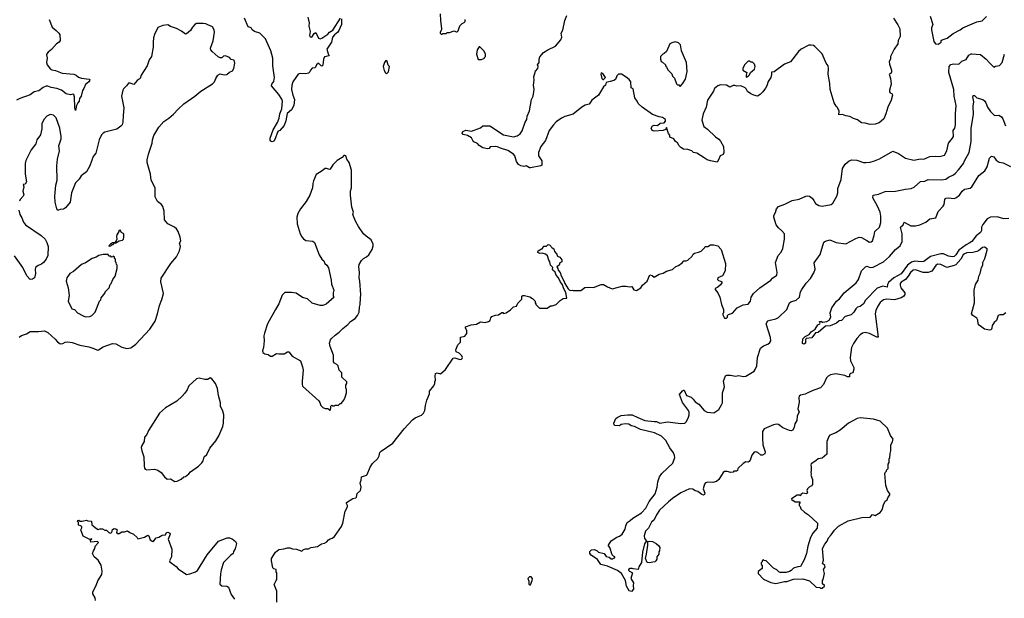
# Model space of a CAD drawing. Extents: x 2086813 to 2278017, y 548126 to 753336.
# Tile 436 of 461: x 2225532 to 2237240, y 708531 to 715414. Entities that reach past the tile are written whole.
import ezdxf

# ---------------------------------------------------------------- set-up
doc = ezdxf.new("R2010")
doc.units = 0

msp = doc.modelspace()

# ---------------------------------------------------------------- linework, layer by layer
at = {"layer": '0CON10XD'}
for points in [[(2225884, 715415), (2225916, 715325), (2225965, 715285)], [(2229360, 715425), (2229357, 715355), (2229327, 715285), (2229314, 715265), (2229276, 715234), (2229251, 715205), (2229239, 715145), (2229186, 715065), (2229198, 715008), (2229210, 714985), (2229155, 714972), (2229144, 714945), (2229137, 714873), (2229125, 714860), (2229115, 714863), (2229083, 714897), (2229063, 714875), (2229045, 714840), (2229011, 714839), (2228988, 714815), (2228982, 714795), (2228965, 714778), (2228935, 714770), (2228865, 714772), (2228845, 714764), (2228780, 714675), (2228767, 714635), (2228763, 714585), (2228779, 714515), (2228801, 714465), (2228793, 714395), (2228765, 714340), (2228714, 714296), (2228698, 714212), (2228676, 714155), (2228625, 714096), (2228604, 714086), (2228597, 714075), (2228571, 713995), (2228555, 713969), (2228535, 713960), (2228518, 713968), (2228511, 713981), (2228511, 714005), (2228546, 714105), (2228599, 714191), (2228617, 714243), (2228627, 714295), (2228647, 714355), (2228656, 714446), (2228648, 714468), (2228612, 714525), (2228526, 714625), (2228531, 714645), (2228553, 714677), (2228563, 714727), (2228543, 714865), (2228541, 714955), (2228520, 715045), (2228456, 715185), (2228387, 715255), (2228322, 715275), (2228297, 715295), (2228285, 715317), (2228250, 715330), (2228205, 715432)], [(2228959, 715445), (2228974, 715375), (2228970, 715335), (2228984, 715275), (2228979, 715225), (2228985, 715210), (2229006, 715204), (2229035, 715248), (2229055, 715260), (2229084, 715194), (2229105, 715187), (2229125, 715194), (2229195, 715240), (2229216, 715264), (2229255, 715290), (2229348, 715432)], [(2230530, 715485), (2230534, 715406), (2230548, 715305), (2230548, 715292), (2230530, 715265), (2230530, 715255), (2230542, 715242), (2230555, 715240)], [(2230555, 715240), (2230565, 715250), (2230605, 715250), (2230615, 715260), (2230645, 715260), (2230695, 715280), (2230725, 715270), (2230735, 715270), (2230745, 715280), (2230765, 715340), (2230795, 715368), (2230819, 715381), (2230827, 715393), (2230828, 715415)], [(2235921, 715431), (2235975, 715352), (2235997, 715305), (2236002, 715215), (2235978, 715165), (2235972, 715125), (2235932, 715065), (2235888, 714975), (2235887, 714945), (2235872, 714915), (2235873, 714885), (2235897, 714815), (2235898, 714795), (2235890, 714775), (2235870, 714765), (2235886, 714716), (2235893, 714645), (2235874, 714575), (2235874, 714554), (2235882, 714542), (2235905, 714532), (2235909, 714515), (2235893, 714455), (2235856, 714375), (2235833, 714295), (2235806, 714234), (2235777, 714205), (2235752, 714188), (2235705, 714170), (2235645, 714168), (2235585, 714182), (2235540, 714185), (2235495, 714222), (2235445, 714240), (2235404, 714264), (2235355, 714270), (2235316, 714284), (2235271, 714281), (2235278, 714325), (2235258, 714368), (2235240, 714385), (2235217, 714425), (2235169, 714585), (2235166, 714655), (2235146, 714766), (2235151, 714835), (2235146, 714865), (2235123, 714895), (2235075, 715008), (2234988, 715095), (2234970, 715105), (2234945, 715112), (2234915, 715112), (2234826, 715064), (2234792, 715035), (2234696, 714914), (2234628, 714885), (2234505, 714792), (2234472, 714788), (2234473, 714763), (2234464, 714725), (2234432, 714678), (2234415, 714628), (2234399, 714601), (2234367, 714555), (2234337, 714525), (2234305, 714506), (2234260, 714515), (2234225, 714530), (2234185, 714558), (2234171, 714591), (2234158, 714605), (2234105, 714627), (2234055, 714622), (2234035, 714632), (2234015, 714632), (2233975, 714613), (2233935, 714633), (2233865, 714637), (2233833, 714627), (2233794, 714596), (2233782, 714565), (2233711, 714455), (2233696, 714375), (2233658, 714295), (2233643, 714217), (2233668, 714145), (2233712, 714112), (2233805, 714021), (2233845, 713993), (2233867, 713967), (2233900, 713905), (2233903, 713835), (2233895, 713812), (2233862, 713795), (2233842, 713745), (2233825, 713720), (2233745, 713733), (2233706, 713746), (2233669, 713769), (2233585, 713828), (2233545, 713833), (2233525, 713852), (2233475, 713870), (2233425, 713872), (2233392, 713895), (2233374, 713914), (2233355, 713948), (2233332, 713965), (2233310, 713995), (2233262, 714015), (2233262, 714042), (2233248, 714058), (2233225, 714130), (2233212, 714108), (2233185, 714094), (2233075, 714089), (2233054, 714094), (2233042, 714125), (2233055, 714151), (2233075, 714160), (2233115, 714154), (2233149, 714181), (2233195, 714188), (2233212, 714205), (2233212, 714225), (2233175, 714252), (2233135, 714258), (2233056, 714286), (2232932, 714375), (2232887, 714417), (2232876, 714446), (2232847, 714485), (2232825, 714590), (2232802, 714605), (2232800, 714675), (2232781, 714701), (2232745, 714732), (2232686, 714766), (2232652, 714765), (2232633, 714747), (2232615, 714703), (2232595, 714690), (2232555, 714677), (2232505, 714668), (2232497, 714635), (2232472, 714615), (2232415, 714516), (2232334, 714456), (2232305, 714408), (2232255, 714396), (2232218, 714375), (2232112, 714288), (2232015, 714264), (2231975, 714244), (2231910, 714200), (2231878, 714165), (2231829, 714095), (2231783, 713977), (2231729, 713905), (2231700, 713835), (2231702, 713795), (2231740, 713735), (2231740, 713685), (2231730, 713675), (2231605, 713650), (2231592, 713652), (2231556, 713676), (2231525, 713667), (2231490, 713675), (2231465, 713692), (2231441, 713725), (2231418, 713795), (2231402, 713815), (2231337, 713857), (2231248, 713885), (2231212, 713902), (2231184, 713906), (2231125, 713900), (2231115, 713880), (2231095, 713878), (2231038, 713888), (2230995, 713918), (2230975, 713942), (2230932, 713962), (2230920, 713975), (2230905, 714010), (2230857, 714037), (2230805, 714050), (2230793, 714065), (2230800, 714085), (2230835, 714100), (2230905, 714088), (2231012, 714128), (2231038, 714152), (2231123, 714153), (2231285, 714046), (2231405, 714022), (2231448, 714032), (2231484, 714056), (2231508, 714092), (2231541, 714195), (2231562, 714228), (2231567, 714265), (2231595, 714330), (2231616, 714465), (2231636, 714505), (2231648, 714582), (2231641, 714635), (2231650, 714695), (2231644, 714735), (2231665, 714802), (2231695, 714832), (2231698, 714855), (2231690, 714875), (2231708, 714905), (2231708, 714945), (2231715, 714970), (2231762, 715025), (2231813, 715057), (2231902, 715098), (2231968, 715175), (2231978, 715205), (2231971, 715255), (2231989, 715291), (2232015, 715405), (2232038, 715465)], [(2236358, 715455), (2236391, 715355), (2236376, 715315), (2236374, 715295), (2236403, 715153), (2236420, 715125), (2236455, 715122)], [(2236455, 715122), (2236490, 715145), (2236490, 715165), (2236500, 715175), (2236560, 715195), (2236631, 715249), (2236717, 715293), (2236745, 715316), (2236915, 715390), (2236975, 715400), (2237027, 715453)], [(2225965, 715285), (2225999, 715255), (2226011, 715235), (2226014, 715165), (2226003, 715147), (2225971, 715125), (2225910, 715060), (2225871, 715029), (2225854, 715006), (2225850, 714995), (2225858, 714955), (2225851, 714905), (2225860, 714875), (2225897, 714827), (2225915, 714817), (2225958, 714808), (2226035, 714779), (2226175, 714764), (2226205, 714752), (2226230, 714730), (2226267, 714717), (2226357, 714707), (2226366, 714696), (2226352, 714675), (2226315, 714642), (2226296, 714594), (2226278, 714572), (2226263, 714505), (2226241, 714475), (2226240, 714445), (2226222, 714425), (2226209, 714395), (2226195, 714332), (2226186, 714366), (2226184, 714495), (2226175, 714522), (2226165, 714527), (2226135, 714520), (2226085, 714533), (2226028, 714575), (2225974, 714596), (2225906, 714606), (2225865, 714622), (2225845, 714622), (2225811, 714609), (2225761, 714569), (2225705, 714554), (2225655, 714519), (2225532, 714478), (2225495, 714458)], [(2225525, 711638), (2225555, 711656), (2225614, 711676), (2225655, 711703), (2225755, 711703), (2225825, 711711), (2225865, 711694), (2225953, 711615), (2225980, 711580), (2226015, 711559), (2226045, 711561), (2226073, 711577), (2226105, 711583), (2226155, 711575), (2226246, 711544), (2226355, 711522), (2226415, 711504), (2226455, 711482), (2226470, 711485), (2226525, 711521), (2226635, 711564), (2226675, 711560), (2226748, 711518), (2226805, 711503), (2226855, 711512), (2226914, 711556), (2227078, 711732), (2227142, 711828), (2227172, 711915), (2227194, 712015), (2227223, 712085), (2227242, 712155), (2227212, 712295), (2227215, 712340), (2227328, 712512), (2227395, 712593), (2227434, 712665), (2227443, 712715), (2227433, 712755), (2227449, 712785), (2227441, 712825), (2227416, 712895), (2227397, 712925), (2227374, 712944), (2227294, 712984), (2227254, 713035), (2227248, 713135), (2227232, 713192), (2227217, 713215), (2227170, 713250), (2227142, 713305), (2227143, 713413), (2227097, 713505), (2227086, 713575), (2227047, 713715), (2227048, 713745), (2227062, 713815), (2227106, 713945), (2227110, 713985), (2227126, 714035), (2227188, 714135), (2227245, 714204), (2227305, 714241), (2227361, 714289), (2227415, 714349), (2227485, 714414), (2227614, 714506), (2227684, 714565), (2227825, 714649), (2227850, 714675), (2227864, 714715), (2227888, 714755), (2227915, 714770), (2227965, 714757), (2227995, 714760), (2228025, 714788), (2228063, 714807), (2228078, 714835), (2228090, 714895), (2228083, 714933), (2228045, 714940), (2228028, 714965), (2227980, 714985), (2227955, 714979), (2227935, 714961), (2227915, 714961), (2227893, 714973), (2227819, 715035), (2227804, 715055), (2227799, 715075), (2227834, 715164), (2227849, 715265), (2227844, 715295), (2227825, 715330), (2227768, 715352), (2227745, 715364), (2227715, 715369), (2227635, 715369), (2227615, 715356), (2227586, 715324), (2227561, 715285), (2227515, 715244), (2227505, 715242), (2227455, 715278), (2227395, 715310), (2227325, 715334), (2227295, 715351), (2227235, 715346), (2227175, 715320), (2227134, 715236), (2227123, 715197), (2227118, 715145), (2227120, 715085), (2227099, 714975), (2227072, 714935), (2227046, 714865), (2226978, 714755), (2226966, 714714), (2226930, 714690), (2226888, 714642), (2226845, 714658), (2226825, 714657), (2226802, 714625), (2226767, 714593), (2226757, 714575), (2226741, 714505), (2226769, 714365), (2226762, 714275), (2226759, 714195), (2226749, 714165), (2226734, 714146), (2226687, 714113), (2226545, 714076), (2226525, 714065), (2226505, 714045), (2226475, 713985), (2226437, 713825), (2226406, 713785), (2226366, 713675), (2226326, 713605), (2226262, 713555), (2226239, 713515), (2226194, 713475), (2226147, 713355), (2226130, 713245), (2226076, 713174), (2226052, 713158), (2226014, 713156), (2225995, 713148), (2225985, 713150), (2225973, 713165), (2225954, 713245), (2225950, 713315), (2225960, 713445), (2225978, 713505), (2225974, 713676), (2225983, 713755), (2226004, 713855), (2225999, 713915), (2226024, 713996), (2226025, 714025), (2226009, 714125), (2225964, 714245), (2225935, 714279), (2225895, 714286), (2225853, 714265), (2225819, 714225), (2225794, 714175), (2225796, 714115), (2225779, 714045), (2225736, 713985), (2225725, 713938), (2225669, 713865), (2225603, 713737), (2225596, 713704), (2225598, 713575), (2225611, 713485), (2225595, 713458), (2225573, 713455), (2225580, 713425), (2225570, 713375), (2225580, 713330), (2225575, 713313), (2225536, 713274), (2225528, 713255)], [(2233385, 714620), (2233415, 714650), (2233448, 714705), (2233467, 714797), (2233462, 714905), (2233402, 715045), (2233390, 715115), (2233365, 715137), (2233325, 715150), (2233285, 715140), (2233262, 715125), (2233222, 715035), (2233195, 715010), (2233180, 715005), (2233152, 714975), (2233152, 714945), (2233160, 714915), (2233175, 714910), (2233210, 714875), (2233210, 714865), (2233225, 714850), (2233242, 714815), (2233285, 714770), (2233293, 714743), (2233317, 714717), (2233342, 714652), (2233355, 714640), (2233368, 714638), (2233385, 714620)], [(2230985, 714940), (2231025, 714942), (2231060, 714955), (2231060, 714965), (2231070, 714975), (2231070, 715005), (2231055, 715040), (2231005, 715090), (2230995, 715090), (2230970, 715055), (2230962, 715005), (2230985, 714940)], [(2229895, 714770), (2229918, 714795), (2229928, 714855), (2229913, 714873), (2229902, 714915), (2229885, 714928), (2229868, 714905), (2229854, 714855), (2229865, 714810), (2229881, 714781), (2229895, 714770)], [(2231467, 712053), (2231502, 712088), (2231502, 712125), (2231515, 712132), (2231535, 712132), (2231597, 712117), (2231629, 712099), (2231660, 712065), (2231660, 712045), (2231670, 712035), (2231670, 712025), (2231712, 711982), (2231805, 711982), (2231845, 712010), (2231865, 712010), (2231910, 712025), (2231960, 712075), (2231993, 712097), (2232037, 712103), (2232027, 712167), (2232002, 712212), (2231988, 712258), (2231959, 712299), (2231940, 712345), (2231913, 712375), (2231901, 712411), (2231873, 712433), (2231868, 712445), (2231870, 712465), (2231842, 712495), (2231837, 712535), (2231822, 712555), (2231807, 712605), (2231785, 712623), (2231745, 712637), (2231715, 712631), (2231693, 712645), (2231697, 712663), (2231735, 712690), (2231745, 712690), (2231758, 712702), (2231762, 712718), (2231795, 712720), (2231815, 712740), (2231830, 712735), (2231865, 712700), (2231885, 712690), (2231890, 712655), (2231920, 712625), (2231925, 712600), (2231955, 712590), (2231978, 712558), (2231978, 712535), (2231955, 712520), (2231948, 712492), (2231920, 712475), (2231932, 712455), (2231934, 712434), (2231957, 712407), (2231970, 712365), (2232008, 712298), (2232014, 712274), (2232055, 712212), (2232065, 712200), (2232083, 712193), (2232105, 712198), (2232115, 712192), (2232205, 712192), (2232253, 712227), (2232295, 712232), (2232355, 712228), (2232445, 712262), (2232475, 712262), (2232520, 712235), (2232575, 712214), (2232695, 712246), (2232745, 712246), (2232785, 712237), (2232812, 712242), (2232835, 712202), (2232865, 712193), (2232916, 712224), (2232936, 712254), (2232995, 712303), (2233025, 712377), (2233051, 712371), (2233075, 712352), (2233135, 712387), (2233182, 712398), (2233225, 712424), (2233295, 712443), (2233334, 712476), (2233365, 712490), (2233409, 712521), (2233430, 712545), (2233456, 712544), (2233475, 712552), (2233529, 712601), (2233540, 712625), (2233555, 712637), (2233605, 712648), (2233635, 712662), (2233675, 712700), (2233683, 712717), (2233715, 712717), (2233746, 712734), (2233785, 712734), (2233834, 712724), (2233875, 712682), (2233926, 712515), (2233922, 712428), (2233888, 712365), (2233832, 712345), (2233830, 712325), (2233843, 712313), (2233870, 712305), (2233880, 712295), (2233880, 712285), (2233865, 712260), (2233835, 712232), (2233800, 712215), (2233800, 712205), (2233832, 712165), (2233858, 712115), (2233878, 712025), (2233900, 711965), (2233900, 711925), (2233893, 711917), (2233894, 711904), (2233912, 711865), (2233938, 711862), (2233950, 711875), (2233950, 711895), (2233962, 711908), (2234006, 711924), (2234065, 711988), (2234135, 712021), (2234195, 712031), (2234220, 712065), (2234229, 712115), (2234259, 712155), (2234334, 712226), (2234462, 712315), (2234485, 712340), (2234536, 712374), (2234540, 712405), (2234519, 712525), (2234552, 712608), (2234585, 712650), (2234606, 712694), (2234626, 712805), (2234626, 712865), (2234594, 712904), (2234556, 712936), (2234527, 712975), (2234499, 713065), (2234499, 713085), (2234520, 713120), (2234533, 713165), (2234555, 713190), (2234632, 713218), (2234716, 713264), (2234800, 713280), (2234878, 713315), (2234905, 713319), (2234925, 713314), (2234955, 713290), (2234976, 713265), (2234996, 713226), (2235035, 713202), (2235075, 713196), (2235183, 713217), (2235199, 713231), (2235247, 713315), (2235259, 713355), (2235261, 713405), (2235299, 713511), (2235317, 713643), (2235349, 713695), (2235396, 713735), (2235425, 713746), (2235485, 713743), (2235565, 713717), (2235595, 713714), (2235645, 713719), (2235698, 713735), (2235755, 713759), (2235915, 713848), (2235983, 713823), (2236065, 713768), (2236165, 713744), (2236245, 713758), (2236285, 713754), (2236355, 713786), (2236425, 713790), (2236475, 713786), (2236527, 713803), (2236557, 713855), (2236576, 713945), (2236625, 714004), (2236634, 714025), (2236632, 714095), (2236650, 714125), (2236660, 714165), (2236661, 714295), (2236669, 714395), (2236644, 714505), (2236638, 714585), (2236621, 714649), (2236582, 714785), (2236585, 714855), (2236605, 714880), (2236635, 714889), (2236699, 714885), (2236735, 714922), (2236785, 714939), (2236820, 714990), (2236845, 715007), (2236855, 715007), (2236955, 714999), (2237025, 714944), (2237066, 714896), (2237115, 714850), (2237135, 714860), (2237182, 714868), (2237213, 714905), (2237244, 715005)], [(2234175, 714732), (2234200, 714745), (2234212, 714758), (2234220, 714785), (2234270, 714825), (2234278, 714855), (2234270, 714885), (2234245, 714910), (2234225, 714910), (2234215, 714920), (2234195, 714920), (2234182, 714908), (2234150, 714875), (2234130, 714835), (2234130, 714815), (2234180, 714785), (2234170, 714755), (2234170, 714735), (2234175, 714732)], [(2232475, 714702), (2232498, 714725), (2232465, 714772), (2232448, 714782), (2232444, 714765), (2232454, 714715), (2232465, 714703), (2232475, 714702)], [(2234455, 711839), (2234525, 711854), (2234555, 711871), (2234653, 711967), (2234685, 712046), (2234702, 712058), (2234765, 712076), (2234805, 712114), (2234818, 712175), (2234832, 712205), (2234885, 712279), (2234937, 712335), (2234975, 712402), (2234992, 712445), (2234978, 712522), (2235050, 712620), (2235093, 712767), (2235115, 712781), (2235165, 712794), (2235242, 712762), (2235355, 712747), (2235475, 712813), (2235515, 712828), (2235543, 712823), (2235606, 712786), (2235635, 712768), (2235655, 712770), (2235672, 712785), (2235694, 712845), (2235702, 712895), (2235754, 712945), (2235770, 713000), (2235770, 713075), (2235763, 713123), (2235734, 713195), (2235677, 713295), (2235680, 713325), (2235745, 713338), (2235825, 713369), (2235945, 713374), (2236065, 713399), (2236134, 713404), (2236168, 713422), (2236242, 713488), (2236295, 713493), (2236335, 713511), (2236495, 713509), (2236545, 713516), (2236578, 713542), (2236635, 713567), (2236660, 713590), (2236695, 713626), (2236756, 713705), (2236766, 713734), (2236822, 713835), (2236847, 713965), (2236846, 714125), (2236873, 714285), (2236869, 714385), (2236876, 714435), (2236866, 714495), (2236870, 714510), (2236885, 714512), (2236915, 714486), (2236985, 714463), (2237005, 714449), (2237022, 714425), (2237042, 714372), (2237075, 714320), (2237124, 714274), (2237175, 714280), (2237205, 714260), (2237223, 714235), (2237255, 714152)], [(2229225, 710770), (2229232, 710795), (2229230, 710815), (2229242, 710828), (2229255, 710820), (2229275, 710820), (2229285, 710830), (2229305, 710830), (2229317, 710823), (2229342, 710848), (2229355, 710850), (2229385, 710890), (2229403, 710925), (2229417, 710975), (2229418, 711015), (2229408, 711035), (2229408, 711065), (2229420, 711085), (2229420, 711105), (2229363, 711163), (2229362, 711215), (2229332, 711245), (2229317, 711295), (2229304, 711314), (2229275, 711330), (2229264, 711345), (2229263, 711425), (2229222, 711525), (2229214, 711566), (2229228, 711605), (2229240, 711620), (2229285, 711663), (2229332, 711695), (2229375, 711742), (2229433, 711787), (2229467, 711823), (2229519, 711861), (2229550, 711895), (2229568, 711935), (2229573, 711995), (2229582, 712025), (2229583, 712103), (2229590, 712145), (2229577, 712305), (2229568, 712345), (2229572, 712405), (2229563, 712475), (2229568, 712502), (2229595, 712550), (2229620, 712575), (2229655, 712591), (2229684, 712616), (2229725, 712680), (2229733, 712725), (2229733, 712745), (2229711, 712795), (2229650, 712840), (2229620, 712865), (2229562, 712952), (2229526, 713016), (2229493, 713095), (2229500, 713125), (2229480, 713185), (2229466, 713326), (2229467, 713375), (2229477, 713415), (2229478, 713625), (2229448, 713715), (2229423, 713753), (2229408, 713795), (2229399, 713799), (2229385, 713797), (2229365, 713773), (2229305, 713737), (2229255, 713686), (2229225, 713636), (2229215, 713631), (2229180, 713645), (2229165, 713644), (2229115, 713606), (2229056, 713574), (2229024, 713495), (2229016, 713465), (2229014, 713415), (2228982, 713325), (2228940, 713250), (2228869, 713165), (2228840, 713110), (2228829, 713065), (2228832, 712985), (2228866, 712865), (2228885, 712830), (2228905, 712806), (2228935, 712789), (2229018, 712778), (2229037, 712765), (2229092, 712615), (2229125, 712566), (2229147, 712547), (2229161, 712515), (2229184, 712494), (2229203, 712463), (2229237, 712315), (2229238, 712268), (2229268, 712195), (2229260, 712165), (2229260, 712125), (2229270, 712115), (2229175, 712028), (2229135, 712013), (2229105, 712013), (2229010, 712040), (2228953, 712093), (2228895, 712111), (2228819, 712159), (2228762, 712168), (2228685, 712170), (2228654, 712136), (2228614, 712035), (2228574, 711966), (2228479, 711795), (2228441, 711685), (2228434, 711655), (2228439, 711595), (2228432, 711515), (2228421, 711475), (2228424, 711454), (2228445, 711438), (2228485, 711430), (2228515, 711413), (2228535, 711413), (2228585, 711442), (2228615, 711438), (2228675, 711440), (2228715, 711462), (2228732, 711462), (2228771, 711411), (2228870, 711355), (2228896, 711286), (2228903, 711245), (2228889, 711115), (2228889, 711079), (2228896, 711056), (2229089, 710879), (2229102, 710862), (2229112, 710825), (2229135, 710802), (2229165, 710788), (2229197, 710787), (2229215, 710770), (2229225, 710770)], [(2237295, 713050), (2237236, 713044), (2237155, 713067), (2237075, 713064), (2237035, 713044), (2236983, 712977), (2236970, 712945), (2236969, 712905), (2236955, 712881), (2236905, 712843), (2236855, 712777), (2236824, 712755), (2236785, 712735), (2236699, 712671), (2236664, 712615), (2236645, 712596), (2236623, 712593), (2236575, 712601), (2236515, 712627), (2236485, 712628), (2236363, 712597), (2236285, 712537), (2236255, 712534), (2236175, 712542), (2236135, 712529), (2236088, 712492), (2236015, 712391), (2235927, 712343), (2235863, 712287), (2235850, 712265), (2235847, 712233), (2235795, 712245), (2235730, 712220), (2235591, 712079), (2235565, 712034), (2235525, 712003), (2235495, 711993), (2235476, 711975), (2235451, 711935), (2235418, 711905), (2235346, 711884), (2235305, 711837), (2235277, 711833), (2235245, 711804), (2235168, 711772), (2235115, 711767), (2235026, 711694), (2234993, 711687), (2234952, 711628), (2234885, 711623), (2234874, 711606), (2234877, 711565), (2234855, 711556), (2234841, 711561), (2234845, 711616), (2234870, 711645), (2234919, 711671), (2234945, 711701), (2234989, 711731), (2235024, 711786), (2235047, 711795), (2235050, 711805), (2235042, 711825), (2235065, 711828), (2235070, 711815), (2235084, 711814), (2235130, 711825), (2235159, 711841), (2235176, 711875), (2235171, 711925), (2235189, 711985), (2235246, 712065), (2235282, 712095), (2235334, 712165), (2235480, 712285), (2235506, 712325), (2235543, 712425), (2235591, 712475), (2235605, 712481), (2235645, 712467), (2235681, 712469), (2235804, 712535), (2235875, 712597), (2235948, 712682), (2236002, 712725), (2236024, 712775), (2236026, 712796), (2236026, 712865), (2236007, 712945), (2236036, 712975), (2236050, 713005), (2236130, 712960), (2236185, 712961), (2236235, 712974), (2236305, 713005), (2236355, 713044), (2236424, 713056), (2236455, 713133), (2236513, 713195), (2236524, 713216), (2236533, 713275), (2236545, 713291), (2236574, 713296), (2236645, 713288), (2236665, 713294), (2236706, 713325), (2236740, 713375), (2236765, 713396), (2236835, 713410), (2236855, 713424), (2236938, 713562), (2237008, 713615), (2237035, 713665), (2237065, 713768), (2237088, 713792), (2237115, 713783), (2237144, 713744), (2237178, 713718), (2237225, 713711), (2237315, 713666)], [(2225522, 713148), (2225532, 713095), (2225557, 713055), (2225576, 713005), (2225602, 712972), (2225788, 712845), (2225833, 712803), (2225855, 712765), (2225870, 712715), (2225865, 712610), (2225845, 712566), (2225815, 712524), (2225793, 712507), (2225750, 712490), (2225721, 712465), (2225716, 712444), (2225718, 712395), (2225706, 712344), (2225685, 712328), (2225655, 712323), (2225615, 712367), (2225568, 712468), (2225471, 712605)], [(2226595, 712720), (2226615, 712722), (2226632, 712738), (2226645, 712740), (2226660, 712760), (2226675, 712760), (2226715, 712783), (2226755, 712793), (2226768, 712805), (2226772, 712825), (2226770, 712865), (2226741, 712881), (2226725, 712910), (2226710, 712905), (2226710, 712895), (2226688, 712855), (2226683, 712835), (2226688, 712805), (2226678, 712782), (2226660, 712760), (2226635, 712758), (2226610, 712745), (2226590, 712725), (2226595, 712720)], [(2237260, 711925), (2237225, 711904), (2237185, 711904), (2237166, 711894), (2237147, 711835), (2237119, 711811), (2237094, 711775), (2237092, 711745), (2237083, 711725), (2237065, 711719), (2237005, 711731), (2236942, 711782), (2236931, 711795), (2236925, 711840), (2236912, 711862), (2236865, 711897), (2236850, 711915), (2236884, 712045), (2236881, 712195), (2236897, 712265), (2236929, 712315), (2236938, 712362), (2236954, 712395), (2236970, 712465), (2236983, 712495), (2236986, 712525), (2237010, 712575), (2237038, 712672), (2237035, 712688), (2237005, 712707), (2236982, 712705), (2236956, 712685), (2236935, 712665), (2236915, 712655), (2236865, 712643), (2236795, 712639), (2236765, 712628), (2236750, 712615), (2236723, 712567), (2236662, 712498), (2236642, 712488), (2236555, 712466), (2236485, 712502), (2236445, 712505), (2236425, 712490), (2236378, 712422), (2236334, 712406), (2236275, 712407), (2236185, 712440), (2236155, 712433), (2236125, 712408), (2236097, 712363), (2236065, 712325), (2236015, 712292), (2236000, 712275), (2236000, 712255), (2236011, 712225), (2236058, 712165), (2236056, 712145), (2236045, 712127), (2236014, 712106), (2235935, 712081), (2235845, 712088), (2235805, 712080), (2235765, 712049), (2235738, 712005), (2235714, 711956), (2235706, 711916), (2235742, 711638), (2235725, 711636), (2235635, 711683), (2235585, 711691), (2235555, 711684), (2235525, 711666), (2235488, 711622), (2235447, 711563), (2235423, 711515), (2235408, 711395), (2235410, 711355), (2235450, 711275), (2235452, 711258), (2235438, 711215), (2235413, 711207), (2235400, 711195), (2235398, 711165), (2235375, 711164), (2235345, 711182), (2235235, 711202), (2235175, 711191), (2235145, 711175), (2235126, 711155), (2235088, 711075), (2235055, 711036), (2234975, 711008), (2234912, 710978), (2234870, 710960), (2234815, 710948), (2234800, 710935), (2234796, 710915), (2234802, 710865), (2234784, 710785), (2234801, 710745), (2234777, 710703), (2234771, 710645), (2234748, 710605), (2234742, 710565), (2234725, 710532), (2234705, 710523), (2234685, 710528), (2234605, 710560), (2234555, 710597), (2234535, 710604), (2234494, 710595), (2234385, 710549), (2234366, 710515), (2234364, 710435), (2234370, 710355), (2234396, 710274), (2234392, 710248), (2234365, 710234), (2234345, 710233), (2234309, 710265), (2234285, 710273), (2234265, 710269), (2234236, 710235), (2234217, 710173), (2234205, 710158), (2234195, 710152), (2234165, 710156), (2234135, 710136), (2234072, 710075), (2234067, 710053), (2234057, 710043), (2234025, 710042), (2234015, 710033), (2233987, 710027), (2233945, 710040), (2233911, 710039), (2233895, 710027), (2233845, 709946), (2233818, 709922), (2233775, 709910), (2233715, 709914), (2233686, 709905), (2233675, 709888), (2233660, 709835), (2233678, 709782), (2233676, 709764), (2233665, 709757), (2233645, 709764), (2233595, 709800), (2233565, 709808), (2233535, 709831), (2233497, 709833), (2233395, 709786), (2233295, 709720), (2233245, 709677), (2233141, 709579), (2233105, 709525), (2233077, 709465), (2233043, 709435), (2233008, 709365), (2232972, 709328), (2232956, 709274), (2232963, 709243), (2232984, 709215), (2232960, 709180), (2232938, 709082), (2232925, 708958), (2232893, 708905), (2232888, 708875), (2232825, 708880), (2232815, 708887), (2232790, 708885), (2232773, 708875), (2232773, 708865), (2232782, 708855), (2232820, 708835), (2232800, 708765), (2232832, 708715), (2232826, 708685), (2232832, 708638), (2232807, 708613), (2232780, 708620), (2232749, 708675), (2232734, 708745), (2232688, 708828), (2232642, 708862), (2232522, 708912), (2232442, 708935), (2232402, 708992), (2232328, 709045), (2232312, 709065), (2232313, 709087), (2232331, 709109), (2232365, 709112), (2232400, 709095), (2232415, 709080), (2232480, 709065), (2232505, 709028), (2232542, 709022), (2232565, 709002), (2232585, 709000), (2232592, 709008), (2232608, 709012), (2232610, 709025), (2232592, 709032), (2232578, 709048), (2232550, 709135), (2232533, 709155), (2232533, 709165), (2232564, 709216), (2232632, 709258), (2232665, 709269), (2232696, 709295), (2232730, 709355), (2232738, 709395), (2232755, 709433), (2232792, 709455), (2232824, 709486), (2232925, 709549), (2232976, 709605), (2233018, 709682), (2233087, 709775), (2233114, 709855), (2233119, 709915), (2233138, 709975), (2233169, 710015), (2233300, 710140), (2233324, 710205), (2233320, 710230), (2233305, 710262), (2233262, 710322), (2233215, 710410), (2233165, 710461), (2233080, 710500), (2232915, 710541), (2232844, 710576), (2232804, 710584), (2232775, 710602), (2232735, 710606), (2232685, 710600), (2232665, 710582), (2232608, 710588), (2232600, 710595), (2232598, 710615), (2232622, 710668), (2232635, 710683), (2232685, 710707), (2232765, 710715), (2232815, 710714), (2232881, 710681), (2232967, 710647), (2233076, 710634), (2233105, 710636), (2233144, 710614), (2233235, 710629), (2233395, 710611), (2233440, 710615), (2233462, 710635), (2233484, 710685), (2233492, 710715), (2233492, 710745), (2233484, 710765), (2233415, 710861), (2233377, 710955), (2233415, 710999), (2233425, 711008), (2233435, 711006), (2233461, 710945), (2233515, 710924), (2233539, 710899), (2233565, 710869), (2233609, 710839), (2233670, 710765), (2233705, 710746), (2233785, 710737), (2233845, 710777), (2233879, 710831), (2233887, 710855), (2233888, 710975), (2233913, 711045), (2233900, 711115), (2233925, 711177), (2233940, 711185), (2233985, 711187), (2234045, 711173), (2234085, 711180), (2234135, 711170), (2234165, 711172), (2234265, 711234), (2234278, 711252), (2234296, 711295), (2234304, 711395), (2234342, 711505), (2234375, 711534), (2234427, 711555), (2234453, 711575), (2234464, 711595), (2234460, 711635), (2234410, 711795), (2234428, 711832), (2234455, 711839)], [(2226315, 711880), (2226365, 711882), (2226390, 711895), (2226430, 711935), (2226480, 712065), (2226497, 712083), (2226500, 712105), (2226550, 712165), (2226550, 712175), (2226597, 712223), (2226608, 712262), (2226620, 712275), (2226640, 712325), (2226667, 712363), (2226690, 712455), (2226690, 712495), (2226683, 712503), (2226680, 712525), (2226670, 712535), (2226670, 712565), (2226660, 712575), (2226658, 712588), (2226645, 712600), (2226638, 712592), (2226625, 712590), (2226615, 712600), (2226592, 712602), (2226585, 712620), (2226525, 712620), (2226473, 712607), (2226442, 712588), (2226395, 712572), (2226315, 712522), (2226265, 712503), (2226170, 712420), (2226128, 712395), (2226091, 712345), (2226086, 712305), (2226108, 712225), (2226120, 712135), (2226110, 712065), (2226152, 711975), (2226185, 711968), (2226220, 711925), (2226285, 711890), (2226315, 711880)], [(2228590, 708485), (2228588, 708615), (2228558, 708695), (2228580, 708745), (2228590, 708755), (2228590, 708835), (2228580, 708845), (2228580, 708875), (2228555, 708880), (2228543, 708893), (2228528, 708975), (2228528, 709005), (2228575, 709080), (2228615, 709113), (2228671, 709119), (2228715, 709133), (2228743, 709133), (2228775, 709120), (2228825, 709117), (2228885, 709092), (2228905, 709110), (2228931, 709119), (2228965, 709120), (2228995, 709136), (2229075, 709148), (2229122, 709178), (2229155, 709187), (2229185, 709203), (2229205, 709227), (2229223, 709237), (2229248, 709245), (2229275, 709267), (2229360, 709385), (2229373, 709425), (2229401, 709569), (2229429, 709621), (2229430, 709635), (2229417, 709657), (2229419, 709671), (2229495, 709717), (2229530, 709725), (2229538, 709735), (2229544, 709776), (2229586, 709814), (2229592, 709855), (2229580, 709905), (2229592, 709935), (2229598, 709975), (2229656, 709994), (2229665, 710002), (2229699, 710091), (2229726, 710135), (2229790, 710195), (2229806, 710225), (2229816, 710264), (2229830, 710280), (2229967, 710375), (2230102, 710548), (2230204, 710656), (2230234, 710676), (2230290, 710700), (2230311, 710709), (2230335, 710732), (2230350, 710765), (2230356, 710825), (2230373, 710887), (2230404, 710965), (2230404, 710995), (2230455, 711060), (2230467, 711085), (2230468, 711105), (2230478, 711125), (2230473, 711175), (2230478, 711205), (2230495, 711212), (2230535, 711200), (2230595, 711252), (2230685, 711387), (2230705, 711391), (2230765, 711370), (2230785, 711374), (2230794, 711385), (2230798, 711395), (2230789, 711415), (2230756, 711446), (2230722, 711462), (2230717, 711485), (2230743, 711545), (2230772, 711578), (2230773, 711637), (2230825, 711650), (2230847, 711683), (2230850, 711715), (2230832, 711745), (2230831, 711759), (2230900, 711785), (2230965, 711792), (2231011, 711819), (2231065, 711813), (2231105, 711822), (2231128, 711835), (2231133, 711867), (2231145, 711882), (2231188, 711898), (2231227, 711903), (2231265, 711930), (2231275, 711930), (2231285, 711920), (2231315, 711928), (2231369, 711961), (2231402, 711998), (2231440, 712005), (2231455, 712040), (2231467, 712053)], [(2227375, 709919), (2227405, 709924), (2227450, 709950), (2227485, 709978), (2227505, 709982), (2227545, 710013), (2227564, 710036), (2227658, 710102), (2227697, 710143), (2227712, 710165), (2227725, 710213), (2227758, 710242), (2227792, 710318), (2227863, 710405), (2227898, 710462), (2227946, 710574), (2227956, 710615), (2227958, 710715), (2227949, 710759), (2227921, 710815), (2227920, 710855), (2227894, 710945), (2227883, 711025), (2227860, 711085), (2227815, 711142), (2227795, 711152), (2227767, 711133), (2227735, 711132), (2227665, 711150), (2227635, 711143), (2227545, 711060), (2227525, 711010), (2227495, 710971), (2227465, 710934), (2227400, 710875), (2227264, 710796), (2227195, 710732), (2227065, 710527), (2227042, 710478), (2227015, 710448), (2227012, 710395), (2226983, 710347), (2226978, 710325), (2226984, 710284), (2227007, 710215), (2227010, 710105), (2227015, 710080), (2227025, 710068), (2227045, 710060), (2227135, 710067), (2227175, 710057), (2227216, 710026), (2227255, 709976), (2227285, 709950), (2227325, 709952), (2227375, 709919)], [(2235075, 708650), (2235100, 708675), (2235100, 708685), (2235080, 708705), (2235080, 708745), (2235087, 708753), (2235102, 708825), (2235090, 708875), (2235108, 708905), (2235105, 708920), (2235080, 708945), (2235088, 708985), (2235080, 709125), (2235104, 709176), (2235135, 709210), (2235149, 709251), (2235183, 709285), (2235220, 709340), (2235270, 709390), (2235385, 709451), (2235545, 709492), (2235645, 709498), (2235673, 709527), (2235705, 709518), (2235765, 709550), (2235788, 709585), (2235802, 709645), (2235822, 709685), (2235848, 709702), (2235853, 709727), (2235877, 709763), (2235880, 709775), (2235850, 709815), (2235830, 709875), (2235820, 710015), (2235823, 710027), (2235840, 710045), (2235840, 710055), (2235860, 710075), (2235860, 710125), (2235870, 710145), (2235870, 710195), (2235877, 710203), (2235882, 710255), (2235892, 710285), (2235892, 710355), (2235908, 710385), (2235918, 710425), (2235888, 710468), (2235852, 710555), (2235765, 710637), (2235683, 710663), (2235526, 710676), (2235492, 710668), (2235388, 710615), (2235288, 710532), (2235235, 710500), (2235167, 710473), (2235153, 710455), (2235129, 710395), (2235130, 710245), (2235075, 710200), (2235025, 710190), (2235000, 710165), (2234945, 710130), (2234938, 710115), (2234942, 710095), (2234942, 710045), (2234938, 710035), (2234942, 710005), (2234938, 709995), (2234958, 709945), (2234960, 709885), (2234949, 709871), (2234920, 709855), (2234900, 709835), (2234892, 709815), (2234898, 709785), (2234888, 709772), (2234845, 709782), (2234820, 709765), (2234818, 709752), (2234808, 709758), (2234775, 709758), (2234710, 709715), (2234715, 709700), (2234725, 709700), (2234755, 709680), (2234808, 709678), (2234810, 709665), (2234800, 709655), (2234800, 709635), (2234812, 709622), (2234820, 709595), (2234864, 709554), (2234910, 709525), (2235018, 709425), (2235013, 709365), (2234965, 709308), (2234934, 709256), (2234903, 709153), (2234887, 709065), (2234862, 708988), (2234815, 708910), (2234783, 708907), (2234735, 708888), (2234705, 708860), (2234685, 708850), (2234645, 708840), (2234575, 708840), (2234560, 708845), (2234535, 708870), (2234495, 708890), (2234410, 708975), (2234385, 708980), (2234375, 708990), (2234362, 708978), (2234360, 708965), (2234350, 708955), (2234350, 708935), (2234360, 708925), (2234360, 708885), (2234315, 708850), (2234312, 708825), (2234375, 708758), (2234465, 708718), (2234525, 708708), (2234628, 708732), (2234655, 708732), (2234735, 708758), (2234845, 708762), (2234925, 708740), (2235003, 708663), (2235045, 708660), (2235055, 708650), (2235075, 708650)], [(2226433, 708507), (2226430, 708535), (2226403, 708585), (2226400, 708605), (2226446, 708694), (2226462, 708738), (2226508, 708815), (2226512, 708855), (2226500, 708925), (2226466, 708986), (2226418, 709025), (2226398, 709065), (2226408, 709095), (2226423, 709115), (2226434, 709156), (2226470, 709195), (2226455, 709208), (2226378, 709198), (2226370, 709230), (2226385, 709230), (2226390, 709235), (2226385, 709240), (2226365, 709230), (2226285, 709272), (2226260, 709345), (2226272, 709368), (2226272, 709382), (2226260, 709395), (2226232, 709402), (2226230, 709435), (2226220, 709445), (2226222, 709458), (2226235, 709460), (2226248, 709448), (2226275, 709448), (2226325, 709462), (2226344, 709454), (2226387, 709447), (2226390, 709405), (2226445, 709362), (2226465, 709350), (2226485, 709358), (2226515, 709358), (2226545, 709340), (2226565, 709340), (2226590, 709315), (2226608, 709308), (2226626, 709314), (2226635, 709350), (2226655, 709360), (2226675, 709358), (2226690, 709345), (2226682, 709315), (2226691, 709301), (2226715, 709302), (2226745, 709323), (2226778, 709322), (2226815, 709333), (2226840, 709315), (2226886, 709296), (2226930, 709255), (2226935, 709240), (2227015, 709258), (2227055, 709282), (2227068, 709275), (2227083, 709225), (2227115, 709208), (2227126, 709214), (2227155, 709252), (2227185, 709260), (2227225, 709284), (2227257, 709287), (2227265, 709288), (2227278, 709312), (2227292, 709318), (2227316, 709306), (2227320, 709295), (2227297, 709235), (2227341, 709115), (2227337, 709025), (2227314, 708976), (2227318, 708965), (2227391, 708911), (2227415, 708881), (2227515, 708814), (2227555, 708821), (2227624, 708846), (2227645, 708863), (2227761, 709049), (2227895, 709210), (2227999, 709251), (2228025, 709250), (2228057, 709237), (2228097, 709207), (2228109, 709185), (2228095, 709118), (2228073, 709087), (2228072, 709065), (2228044, 709045), (2227955, 708959), (2227928, 708868), (2227918, 708822), (2227910, 708700), (2227935, 708681), (2227995, 708677), (2228014, 708664), (2228046, 708575), (2228085, 708520)], [(2233015, 708955), (2232995, 708956), (2232973, 709005), (2232987, 709055), (2233001, 709165), (2233000, 709205), (2233015, 709210), (2233055, 709208), (2233099, 709185), (2233132, 709155), (2233142, 709135), (2233140, 709095), (2233130, 709085), (2233130, 709055), (2233110, 709025), (2233110, 708995), (2233098, 708975), (2233085, 708964), (2233015, 708955)], [(2231605, 708690), (2231627, 708745), (2231628, 708765), (2231615, 708788), (2231594, 708786), (2231573, 708765), (2231588, 708735), (2231588, 708698), (2231595, 708690), (2231605, 708690)]]:
    msp.add_lwpolyline(points, dxfattribs=at)

doc.saveas('drawing.dxf')
